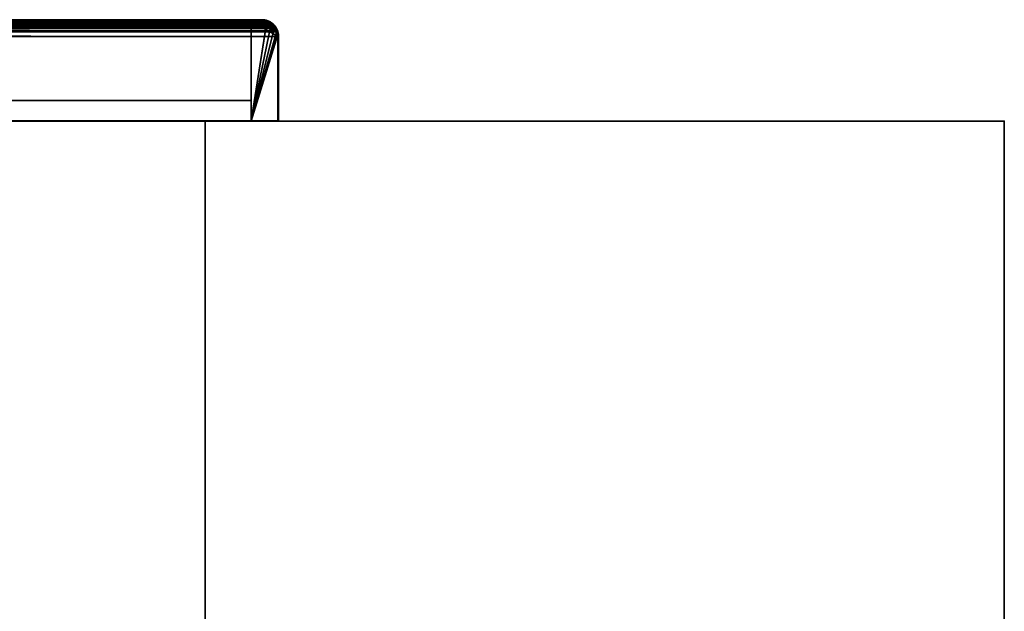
# Model space of a CAD drawing. Header units: millimetres. Extents: x -508 to 6708, y -115 to 193.
# Tile 300 of 656: x 323 to 508, y 82 to 193. Entities that reach past the tile are written whole.
import ezdxf

# ---------------------------------------------------------------- set-up
doc = ezdxf.new("R2010")
doc.units = ezdxf.units.MM
doc.layers.add('151', color=7, linetype='Continuous', true_color=0xffffff)

# ---------------------------------------------------------------- blocks, each defined once
blk = doc.blocks.new('UG_SURFACE_001')
at = {"layer": '151', "color": 252, "linetype": 'Continuous', "lineweight": 35}
for points in [[(-507.5, 174.4, 2215.25), (507.5, 174.4, 2215.25), (357.5, 174.4, 2065.25), (-357.5, 174.4, 2065.25)], [(507.5, -10, 2215.25), (507.5, 174.4, 2215.25), (-507.5, 174.4, 2215.25), (-507.5, -10, 2215.25)], [(-357.5, -10, 2065.25), (-357.5, 174.4, 2065.25), (357.5, 174.4, 2065.25), (357.5, -10, 2065.25)], [(357.5, -10, 2065.25), (357.5, 174.4, 2065.25), (357.5, 174.4, -7.75), (357.5, -10, -7.75)], [(357.5, -10, -7.75), (357.5, 174.4, -7.75), (507.5, 174.4, -7.75), (507.5, -10, -7.75)], [(507.5, 174.4, 2215.25), (507.5, 174.4, -7.75), (357.5, 174.4, -7.75), (357.5, 174.4, 2065.25)], [(507.5, -10, -7.75), (507.5, 174.4, -7.75), (507.5, 174.4, 2215.25), (507.5, -10, 2215.25)]]:
    blk.add_3dface(points, dxfattribs=at)
blk = doc.blocks.new('UG_SURFACE_120')
at = {"layer": '151', "color": 7, "linetype": 'Continuous', "lineweight": 35}
for points in [[(-370.69, 192.13, 2077.94), (370.67, 192.19, 2077.92), (369.98, 192.79, 2077.23)], [(369.98, 192.79, 2077.23), (-369.97, 192.79, 2077.22), (-370.69, 192.13, 2077.94)], [(-370.69, 192.13, 2077.94), (370.69, 192.15, 2077.94), (370.67, 192.19, 2077.92)], [(370.92, 191.39, 2078.17), (-370.65, 191.96, 2077.9), (-370.3, 192.39, 2077.55)], [(370.76, 191.77, 2078.01), (-370.3, 192.39, 2077.55), (-370.27, 192.41, 2077.52)], [(370.76, 191.77, 2078.01), (370.92, 191.39, 2078.17), (-370.3, 192.39, 2077.55)], [(370.26, 192.4, 2077.51), (-370.27, 192.41, 2077.52), (-369.34, 193.06, 2076.59)], [(-370.27, 192.41, 2077.52), (370.26, 192.4, 2077.51), (370.76, 191.77, 2078.01)], [(-369.97, 192.79, 2077.22), (369.98, 192.79, 2077.23), (369.66, 193.06, 2076.91)], [(-369.7, 193.04, 2076.95), (-369.97, 192.79, 2077.22), (369.66, 193.06, 2076.91)], [(-369.7, 193.04, 2076.95), (369.66, 193.06, 2076.91), (369.11, 193.2, 2076.36)], [(369.11, 193.2, 2076.36), (-369.11, 193.2, 2076.36), (-369.7, 193.04, 2076.95)], [(370.17, 192.52, 2077.42), (-369.34, 193.06, 2076.59), (-369.25, 193.07, 2076.5)], [(370.17, 192.52, 2077.42), (370.26, 192.4, 2077.51), (-369.34, 193.06, 2076.59)], [(369.25, 193.07, 2076.5), (-369.25, 193.07, 2076.5), (-368.16, 193.3, 2075.41)], [(-369.25, 193.07, 2076.5), (369.25, 193.07, 2076.5), (370.17, 192.52, 2077.42)], [(-369.11, 193.2, 2076.36), (369.11, 193.2, 2076.36), (368.15, 193.45, 2075.4)], [(368.15, 193.45, 2075.4), (-368.15, 193.45, 2075.4), (-369.11, 193.2, 2076.36)], [(369.16, 193.13, 2076.41), (-368.16, 193.3, 2075.41), (-368.15, 193.3, 2075.4)], [(369.16, 193.13, 2076.41), (369.25, 193.07, 2076.5), (-368.16, 193.3, 2075.41)], [(368.15, 193.45, 2075.4), (314.15, 193.45, 2021.4), (-314.15, 193.45, 2021.4), (-368.15, 193.45, 2075.4)], [(368.15, 193.3, 2075.4), (-368.15, 193.3, 2075.4), (-314.15, 193.3, 2021.4), (314.15, 193.3, 2021.4)], [(-368.15, 193.3, 2075.4), (368.15, 193.3, 2075.4), (369.16, 193.13, 2076.41)], [(368.15, 193.3, 2075.4), (314.15, 193.3, 2021.4), (314.15, 193.45, 2021.4), (368.15, 193.45, 2075.4)], [(368.15, 193.45, 2075.4), (369.11, 193.2, 2076.36), (369.16, 193.13, 2076.41), (368.15, 193.3, 2075.4)], [(369.25, 193.07, 2076.5), (369.16, 193.13, 2076.41), (369.11, 193.2, 2076.36), (369.66, 193.06, 2076.91)], [(369.66, 193.06, 2076.91), (369.98, 192.79, 2077.23), (370.17, 192.52, 2077.42), (369.25, 193.07, 2076.5)], [(370.26, 192.4, 2077.51), (370.17, 192.52, 2077.42), (369.98, 192.79, 2077.23), (370.67, 192.19, 2077.92)], [(370.67, 192.19, 2077.92), (370.69, 192.15, 2077.94), (370.76, 191.77, 2078.01), (370.26, 192.4, 2077.51)], [(-371.19, 191.12, 2078.44), (-371.3, 190.3, 2078.55), (371.3, 190.3, 2078.55)], [(-371.13, 191.26, 2078.38), (-371.19, 191.12, 2078.44), (371.3, 190.3, 2078.55)], [(371.15, 190.3, 2078.4), (-371.15, 190.3, 2078.4), (-371.14, 190.48, 2078.39)], [(371.15, 190.3, 2078.4), (-371.14, 190.48, 2078.39), (-370.99, 191.28, 2078.24)], [(-370.77, 192.05, 2078.02), (-371.13, 191.26, 2078.38), (371.14, 191.28, 2078.39)], [(-371.13, 191.26, 2078.38), (371.15, 191.27, 2078.39), (371.14, 191.28, 2078.39)], [(371.3, 190.3, 2078.55), (371.15, 191.27, 2078.39), (-371.13, 191.26, 2078.38)], [(371.05, 191.09, 2078.3), (-370.99, 191.28, 2078.24), (-370.93, 191.39, 2078.18)], [(371.05, 191.09, 2078.3), (371.15, 190.3, 2078.4), (-370.99, 191.28, 2078.24)], [(370.92, 191.39, 2078.17), (-370.93, 191.39, 2078.18), (-370.65, 191.96, 2077.9)], [(-370.93, 191.39, 2078.18), (370.92, 191.39, 2078.17), (371.05, 191.09, 2078.3)], [(-370.69, 192.13, 2077.94), (-370.77, 192.05, 2078.02), (371.14, 191.28, 2078.39)], [(371.14, 191.28, 2078.39), (370.69, 192.15, 2077.94), (-370.69, 192.13, 2077.94)], [(370.92, 191.39, 2078.17), (370.76, 191.77, 2078.01), (370.69, 192.15, 2077.94), (371.14, 191.28, 2078.39)], [(371.14, 191.28, 2078.39), (371.15, 191.27, 2078.39), (371.05, 191.09, 2078.3), (370.92, 191.39, 2078.17)], [(371.15, 190.3, 2078.4), (371.05, 191.09, 2078.3), (371.15, 191.27, 2078.39), (371.3, 190.3, 2078.55)], [(-371.3, 190.3, 2078.55), (-371.3, 174.45, 2078.55), (371.3, 174.45, 2078.55), (371.3, 190.3, 2078.55)], [(371.15, 190.3, 2078.4), (371.15, 174.45, 2078.4), (-371.15, 174.45, 2078.4), (-371.15, 190.3, 2078.4)], [(371.3, 190.3, 2078.55), (371.3, 174.45, 2078.55), (371.15, 174.45, 2078.4), (371.15, 190.3, 2078.4)], [(371.15, 174.45, 2078.4), (371.3, 174.45, 2078.55), (-371.3, 174.45, 2078.55), (-371.15, 174.45, 2078.4)]]:
    blk.add_3dface(points, dxfattribs=at)
blk = doc.blocks.new('UG_SURFACE_122')
at = {"layer": '151', "color": 14, "linetype": 'Continuous', "lineweight": 35}
for points in [[(-370.57, 192.04, 2077.82), (370.55, 192.1, 2077.8), (369.89, 192.67, 2077.14)], [(369.89, 192.67, 2077.14), (-369.89, 192.67, 2077.14), (-370.57, 192.04, 2077.82)], [(-369.89, 192.67, 2077.14), (369.89, 192.67, 2077.14), (369.59, 192.93, 2076.84)], [(-369.63, 192.91, 2076.88), (-369.89, 192.67, 2077.14), (369.59, 192.93, 2076.84)], [(-369.63, 192.91, 2076.88), (369.59, 192.93, 2076.84), (369.07, 193.07, 2076.32)], [(369.07, 193.07, 2076.32), (-369.06, 193.06, 2076.31), (-369.63, 192.91, 2076.88)], [(-369.06, 193.06, 2076.31), (369.07, 193.07, 2076.32), (368.15, 193.3, 2075.4)], [(368.15, 193.3, 2075.4), (-368.15, 193.3, 2075.4), (-369.06, 193.06, 2076.31)], [(368.15, 193.3, 2075.4), (366.15, 193.3, 2073.4), (-366.15, 193.3, 2073.4), (-368.15, 193.3, 2075.4)], [(366.15, 174.45, 2073.4), (-366.15, 174.45, 2073.4), (-366.15, 193.3, 2073.4), (366.15, 193.3, 2073.4)], [(366.15, 193.3, 2073.4), (371, 191.23, 2078.25), (371.15, 190.3, 2078.4)], [(371, 191.23, 2078.25), (366.15, 193.3, 2073.4), (368.15, 193.3, 2075.4), (369.07, 193.07, 2076.32)], [(371.15, 190.3, 2078.4), (371.15, 174.45, 2078.4), (366.15, 174.45, 2073.4), (366.15, 193.3, 2073.4)], [(369.07, 193.07, 2076.32), (369.89, 192.67, 2077.14), (370.55, 192.1, 2077.8), (370.57, 192.06, 2077.82)], [(369.07, 193.07, 2076.32), (369.59, 192.93, 2076.84), (369.89, 192.67, 2077.14)], [(370.57, 192.06, 2077.82), (371, 191.23, 2078.25), (371, 191.23, 2078.25), (369.07, 193.07, 2076.32)], [(-371.05, 191.08, 2078.3), (-371.15, 190.3, 2078.4), (371.15, 190.3, 2078.4)], [(-370.99, 191.21, 2078.24), (-371.05, 191.08, 2078.3), (371.15, 190.3, 2078.4)], [(-370.64, 191.97, 2077.89), (-370.99, 191.21, 2078.24), (371, 191.23, 2078.25)], [(-370.99, 191.21, 2078.24), (371, 191.23, 2078.25), (371, 191.23, 2078.25)], [(371.15, 190.3, 2078.4), (371, 191.23, 2078.25), (-370.99, 191.21, 2078.24)], [(-370.57, 192.04, 2077.82), (-370.64, 191.97, 2077.89), (371, 191.23, 2078.25)], [(-370.57, 192.04, 2077.82), (370.57, 192.06, 2077.82), (370.55, 192.1, 2077.8)], [(371, 191.23, 2078.25), (370.57, 192.06, 2077.82), (-370.57, 192.04, 2077.82)], [(-371.15, 190.3, 2078.4), (-371.15, 174.45, 2078.4), (371.15, 174.45, 2078.4), (371.15, 190.3, 2078.4)], [(366.15, 174.45, 2073.4), (371.15, 174.45, 2078.4), (-371.15, 174.45, 2078.4), (-366.15, 174.45, 2073.4)]]:
    blk.add_3dface(points, dxfattribs=at)
blk = doc.blocks.new('UG_SURFACE_123')
at = {"layer": '151', "color": 41, "linetype": 'Continuous', "lineweight": 35}
for points in [[(-366.15, 193.3, 2073.4), (-366.15, 178.3, 2073.4), (366.15, 178.3, 2073.4), (366.15, 193.3, 2073.4)], [(366.15, 193.3, 2073.4), (316.15, 193.3, 2023.4), (-316.15, 193.3, 2023.4), (-366.15, 193.3, 2073.4)], [(316.15, 193.3, 2023.4), (366.15, 193.3, 2073.4), (366.15, 178.3, 2073.4), (316.15, 178.3, 2023.4)], [(316.15, 178.3, 2023.4), (366.15, 178.3, 2073.4), (-366.15, 178.3, 2073.4), (-316.15, 178.3, 2023.4)]]:
    blk.add_3dface(points, dxfattribs=at)
blk = doc.blocks.new('UG_SURFACE_125')
at = {"layer": '151', "color": 7, "linetype": 'Continuous', "lineweight": 35}
for points in [[(311.22, 191.46, -4.75), (311.7, 192.19, -4.75), (311.82, 192.1, -4.75), (311.36, 191.4, -4.75)], [(311.7, 192.19, -4.75), (311.22, 191.46, -4.75), (311.24, 191.44, 2018.49)], [(311.92, 192.53, -4.75), (311.7, 192.19, -4.75), (311.24, 191.44, 2018.49)], [(311.24, 191.44, 2018.49), (311.63, 192.19, 2018.88), (311.92, 192.53, -4.75)], [(311.63, 192.19, 2018.88), (311.24, 191.44, 2018.49), (311.48, 191.68, 2018.73)], [(312, 192.39, 2019.24), (311.36, 191.4, -4.75), (311.82, 192.1, -4.75)], [(312, 192.39, 2019.24), (311.48, 191.68, 2018.73), (311.36, 191.4, -4.75)], [(311.48, 191.68, 2018.73), (312, 192.39, 2019.24), (311.95, 192.47, 2019.2), (311.63, 192.19, 2018.88)], [(311.63, 192.19, 2018.88), (311.95, 192.47, 2019.2), (311.92, 192.53, -4.75)], [(312.03, 192.42, -4.75), (311.82, 192.1, -4.75), (311.7, 192.19, -4.75), (311.92, 192.53, -4.75)], [(311.82, 192.1, -4.75), (312.03, 192.42, -4.75), (312.03, 192.41, 2019.28)], [(311.82, 192.1, -4.75), (312.03, 192.41, 2019.28), (312, 192.39, 2019.24)], [(311.92, 192.53, -4.75), (312.36, 192.82, -4.75), (312.45, 192.7, -4.75), (312.03, 192.42, -4.75)], [(312.36, 192.82, -4.75), (311.92, 192.53, -4.75), (311.95, 192.47, 2019.2)], [(312.99, 193.22, -4.75), (312.95, 193.21, -4.75), (311.95, 192.47, 2019.2)], [(311.95, 192.47, 2019.2), (312.64, 193.06, 2019.89), (312.99, 193.22, -4.75)], [(312.95, 193.21, -4.75), (312.36, 192.82, -4.75), (311.95, 192.47, 2019.2)], [(312.03, 192.41, 2019.28), (312.78, 192.97, 2020.03), (312.64, 193.06, 2019.89), (311.95, 192.47, 2019.2)], [(311.95, 192.47, 2019.2), (312, 192.39, 2019.24), (312.03, 192.41, 2019.28)], [(312.78, 192.97, 2020.03), (312.03, 192.42, -4.75), (312.45, 192.7, -4.75)], [(312.78, 192.97, 2020.03), (312.03, 192.41, 2019.28), (312.03, 192.42, -4.75)], [(312.97, 193.06, -4.75), (312.45, 192.7, -4.75), (312.36, 192.82, -4.75), (312.95, 193.21, -4.75)], [(312.45, 192.7, -4.75), (312.97, 193.06, -4.75), (313.05, 193.04, 2020.3)], [(312.45, 192.7, -4.75), (313.05, 193.04, 2020.3), (312.78, 192.97, 2020.03)], [(312.64, 193.06, 2019.89), (313, 193.16, 2020.25), (312.99, 193.22, -4.75)], [(313, 193.16, 2020.25), (312.64, 193.06, 2019.89), (312.78, 192.97, 2020.03), (313.05, 193.04, 2020.3)], [(313.05, 193.07, -4.75), (312.97, 193.06, -4.75), (312.95, 193.21, -4.75), (312.99, 193.22, -4.75)], [(312.97, 193.06, -4.75), (313.05, 193.07, -4.75), (313.05, 193.04, 2020.3)], [(312.99, 193.22, -4.75), (313.2, 193.26, -4.75), (313.25, 193.11, -4.75), (313.05, 193.07, -4.75)], [(313.2, 193.26, -4.75), (312.99, 193.22, -4.75), (313, 193.16, 2020.25)], [(313.05, 193.04, 2020.3), (314.14, 193.3, 2021.39), (314.15, 193.45, 2021.4), (313, 193.16, 2020.25)], [(314.15, 193.45, -4.75), (313.2, 193.26, -4.75), (313, 193.16, 2020.25)], [(313, 193.16, 2020.25), (314.15, 193.45, 2021.4), (314.15, 193.45, -4.75)], [(314.14, 193.3, 2021.39), (313.05, 193.07, -4.75), (313.25, 193.11, -4.75)], [(314.14, 193.3, 2021.39), (313.05, 193.04, 2020.3), (313.05, 193.07, -4.75)], [(314.15, 193.3, -4.75), (313.25, 193.11, -4.75), (313.2, 193.26, -4.75), (314.15, 193.45, -4.75)], [(313.25, 193.11, -4.75), (314.15, 193.3, 2021.4), (314.14, 193.3, 2021.39)], [(313.25, 193.11, -4.75), (314.15, 193.3, -4.75), (314.15, 193.3, 2021.4)], [(314.15, 193.45, 2021.4), (314.14, 193.3, 2021.39), (314.15, 193.3, 2021.4)], [(368.15, 193.45, 2075.4), (368.15, 193.45, -4.75), (314.15, 193.45, -4.75), (314.15, 193.45, 2021.4)], [(314.15, 193.45, -4.75), (368.15, 193.45, -4.75), (368.15, 193.3, -4.75), (314.15, 193.3, -4.75)], [(368.15, 193.45, 2075.4), (314.15, 193.45, 2021.4), (314.15, 193.3, 2021.4), (368.15, 193.3, 2075.4)], [(368.15, 193.3, 2075.4), (314.15, 193.3, 2021.4), (314.15, 193.3, -4.75), (368.15, 193.3, -4.75)], [(368.31, 193.27, -4.75), (368.15, 193.3, -4.75), (368.15, 193.45, -4.75), (368.32, 193.42, -4.75)], [(369.3, 193.23, -4.75), (369.23, 193.25, -4.75), (368.15, 193.45, 2075.4)], [(368.15, 193.45, 2075.4), (369.3, 193.15, 2076.55), (369.3, 193.23, -4.75)], [(369.23, 193.25, -4.75), (368.32, 193.42, -4.75), (368.15, 193.45, 2075.4)], [(368.32, 193.42, -4.75), (368.15, 193.45, -4.75), (368.15, 193.45, 2075.4)], [(369.3, 193.15, 2076.55), (368.15, 193.45, 2075.4), (368.16, 193.3, 2075.41), (369.25, 193.07, 2076.5)], [(368.15, 193.3, 2075.4), (368.16, 193.3, 2075.41), (368.15, 193.45, 2075.4)], [(368.31, 193.27, -4.75), (368.16, 193.3, 2075.41), (368.15, 193.3, 2075.4)], [(368.15, 193.3, 2075.4), (368.15, 193.3, -4.75), (368.31, 193.27, -4.75)], [(369.18, 193.1, -4.75), (369.25, 193.07, 2076.5), (368.16, 193.3, 2075.41)], [(368.16, 193.3, 2075.41), (368.31, 193.27, -4.75), (369.18, 193.1, -4.75)], [(369.18, 193.1, -4.75), (368.31, 193.27, -4.75), (368.32, 193.42, -4.75), (369.23, 193.25, -4.75)], [(369.25, 193.09, -4.75), (369.18, 193.1, -4.75), (369.23, 193.25, -4.75), (369.3, 193.23, -4.75)], [(369.25, 193.07, 2076.5), (369.18, 193.1, -4.75), (369.25, 193.09, -4.75)], [(369.31, 193.23, -4.75), (370.04, 192.75, -4.75), (369.95, 192.63, -4.75), (369.25, 193.09, -4.75)], [(369.25, 193.09, -4.75), (369.3, 193.23, -4.75), (369.31, 193.23, -4.75)], [(369.25, 193.09, -4.75), (369.25, 193.09, -4.75), (369.31, 193.23, -4.75)], [(369.25, 193.07, 2076.5), (369.34, 193.06, 2076.59), (369.3, 193.15, 2076.55)], [(369.25, 193.07, 2076.5), (369.25, 193.09, -4.75), (369.95, 192.63, -4.75)], [(369.25, 193.09, -4.75), (369.25, 193.09, -4.75), (369.25, 193.07, 2076.5)], [(369.95, 192.63, -4.75), (369.34, 193.06, 2076.59), (369.25, 193.07, 2076.5)], [(370.04, 192.75, -4.75), (369.31, 193.23, -4.75), (369.3, 193.15, 2076.55)], [(369.3, 193.15, 2076.55), (369.31, 193.23, -4.75), (369.3, 193.23, -4.75)], [(370.38, 192.53, -4.75), (370.04, 192.75, -4.75), (369.3, 193.15, 2076.55)], [(369.3, 193.15, 2076.55), (369.7, 193.04, 2076.95), (370.38, 192.53, -4.75)], [(369.7, 193.04, 2076.95), (369.3, 193.15, 2076.55), (369.34, 193.06, 2076.59)], [(369.95, 192.63, -4.75), (370.27, 192.41, 2077.52), (369.34, 193.06, 2076.59)], [(369.34, 193.06, 2076.59), (370.27, 192.41, 2077.52), (370.34, 192.45, 2077.59), (369.7, 193.04, 2076.95)], [(369.7, 193.04, 2076.95), (370.34, 192.45, 2077.59), (370.38, 192.53, -4.75)], [(370.27, 192.42, -4.75), (369.95, 192.63, -4.75), (370.04, 192.75, -4.75), (370.38, 192.53, -4.75)], [(369.95, 192.63, -4.75), (370.27, 192.42, -4.75), (370.27, 192.41, 2077.52)], [(370.38, 192.53, -4.75), (370.67, 192.09, -4.75), (370.55, 192, -4.75), (370.27, 192.42, -4.75)], [(370.27, 192.41, 2077.52), (370.3, 192.39, 2077.55), (370.34, 192.45, 2077.59)], [(370.27, 192.41, 2077.52), (370.27, 192.42, -4.75), (370.55, 192, -4.75)], [(370.55, 192, -4.75), (370.3, 192.39, 2077.55), (370.27, 192.41, 2077.52)], [(370.77, 192.05, 2078.02), (370.34, 192.45, 2077.59), (370.3, 192.39, 2077.55), (370.65, 191.96, 2077.9)], [(370.55, 192, -4.75), (370.65, 191.96, 2077.9), (370.3, 192.39, 2077.55)], [(370.67, 192.09, -4.75), (370.38, 192.53, -4.75), (370.34, 192.45, 2077.59)], [(370.34, 192.45, 2077.59), (370.77, 192.05, 2078.02), (370.67, 192.09, -4.75)], [(311.22, 191.46, -4.75), (311.22, 191.45, -4.75), (311, 190.3, 2018.25)], [(311, 190.3, 2018.25), (311.16, 191.28, 2018.41), (311.22, 191.46, -4.75)], [(311, 190.3, 2018.25), (311.22, 191.45, -4.75), (311.2, 191.38, -4.75)], [(311, 190.3, 2018.25), (311.2, 191.38, -4.75), (311.03, 190.47, -4.75)], [(311.15, 190.3, 2018.4), (311.22, 190.94, 2018.47), (311.16, 191.28, 2018.41), (311, 190.3, 2018.25)], [(311.18, 190.46, -4.75), (311.15, 190.3, -4.75), (311, 190.3, -4.75), (311.03, 190.47, -4.75)], [(311.03, 190.47, -4.75), (311, 190.3, -4.75), (311, 190.3, 2018.25)], [(311.35, 191.33, -4.75), (311.18, 190.46, -4.75), (311.03, 190.47, -4.75), (311.2, 191.38, -4.75)], [(311.22, 190.94, 2018.47), (311.15, 190.3, -4.75), (311.18, 190.46, -4.75)], [(311.22, 190.94, 2018.47), (311.15, 190.3, 2018.4), (311.15, 190.3, -4.75)], [(311.16, 191.28, 2018.41), (311.24, 191.44, 2018.49), (311.22, 191.46, -4.75)], [(311.24, 191.44, 2018.49), (311.16, 191.28, 2018.41), (311.22, 190.94, 2018.47), (311.38, 191.39, 2018.63)], [(311.38, 191.39, 2018.63), (311.18, 190.46, -4.75), (311.35, 191.33, -4.75)], [(311.18, 190.46, -4.75), (311.38, 191.39, 2018.63), (311.22, 190.94, 2018.47)], [(311.36, 191.4, -4.75), (311.35, 191.33, -4.75), (311.2, 191.38, -4.75), (311.22, 191.45, -4.75)], [(311.36, 191.4, -4.75), (311.36, 191.4, -4.75), (311.22, 191.45, -4.75), (311.22, 191.46, -4.75)], [(311.38, 191.39, 2018.63), (311.48, 191.68, 2018.73), (311.24, 191.44, 2018.49)], [(311.35, 191.33, -4.75), (311.36, 191.4, -4.75), (311.38, 191.39, 2018.63)], [(311.48, 191.68, 2018.73), (311.38, 191.39, 2018.63), (311.36, 191.4, -4.75)], [(311.36, 191.4, -4.75), (311.36, 191.4, -4.75), (311.38, 191.39, 2018.63)], [(370.91, 191.48, -4.75), (370.55, 192, -4.75), (370.67, 192.09, -4.75), (371.06, 191.5, -4.75)], [(370.65, 191.96, 2077.9), (370.55, 192, -4.75), (370.91, 191.48, -4.75)], [(371.05, 191.43, 2078.3), (370.77, 192.05, 2078.02), (370.65, 191.96, 2077.9), (370.93, 191.39, 2078.18)], [(370.91, 191.48, -4.75), (370.93, 191.39, 2078.18), (370.65, 191.96, 2077.9)], [(371.06, 191.5, -4.75), (370.67, 192.09, -4.75), (370.77, 192.05, 2078.02)], [(371.07, 191.46, -4.75), (371.06, 191.5, -4.75), (370.77, 192.05, 2078.02)], [(370.77, 192.05, 2078.02), (371.05, 191.43, 2078.3), (371.07, 191.46, -4.75)], [(370.92, 191.4, -4.75), (370.91, 191.48, -4.75), (371.06, 191.5, -4.75), (371.07, 191.46, -4.75)], [(370.91, 191.48, -4.75), (370.92, 191.4, -4.75), (370.93, 191.39, 2078.18)], [(371.07, 191.46, -4.75), (371.11, 191.25, -4.75), (370.96, 191.2, -4.75), (370.92, 191.4, -4.75)], [(370.93, 191.39, 2078.18), (370.92, 191.4, -4.75), (370.96, 191.2, -4.75)], [(370.93, 191.39, 2078.18), (370.99, 191.28, 2078.24), (371.05, 191.43, 2078.3)], [(370.96, 191.2, -4.75), (370.99, 191.28, 2078.24), (370.93, 191.39, 2078.18)], [(370.99, 191.28, 2078.24), (370.96, 191.2, -4.75), (371.15, 190.3, -4.75)], [(371.15, 190.3, -4.75), (370.96, 191.2, -4.75), (371.11, 191.25, -4.75), (371.3, 190.3, -4.75)], [(371.19, 191.12, 2078.44), (371.05, 191.43, 2078.3), (370.99, 191.28, 2078.24)], [(371.15, 190.3, -4.75), (371.14, 190.48, 2078.39), (370.99, 191.28, 2078.24)], [(370.99, 191.28, 2078.24), (371.14, 190.48, 2078.39), (371.3, 190.3, 2078.55), (371.19, 191.12, 2078.44)], [(371.11, 191.25, -4.75), (371.07, 191.46, -4.75), (371.05, 191.43, 2078.3)], [(371.05, 191.43, 2078.3), (371.19, 191.12, 2078.44), (371.11, 191.25, -4.75)], [(371.3, 190.3, -4.75), (371.11, 191.25, -4.75), (371.19, 191.12, 2078.44)], [(371.15, 190.3, -4.75), (371.15, 190.3, 2078.4), (371.14, 190.48, 2078.39)], [(371.3, 190.3, 2078.55), (371.14, 190.48, 2078.39), (371.15, 190.3, 2078.4)], [(371.19, 191.12, 2078.44), (371.3, 190.3, 2078.55), (371.3, 190.3, -4.75)], [(311, 190.3, 2018.25), (311, 152.3, 2018.25), (311.15, 152.3, 2018.4), (311.15, 190.3, 2018.4)], [(311, 152.3, -4.75), (311, 190.3, -4.75), (311.15, 190.3, -4.75), (311.15, 152.3, -4.75)], [(311, 152.3, 2018.25), (311, 190.3, 2018.25), (311, 190.3, -4.75), (311, 152.3, -4.75)], [(311.15, 152.3, -4.75), (311.15, 190.3, -4.75), (311.15, 190.3, 2018.4), (311.15, 152.3, 2018.4)], [(371.3, 190.3, -4.75), (371.3, 174.45, -4.75), (371.15, 174.45, -4.75), (371.15, 190.3, -4.75)], [(371.15, 190.3, -4.75), (371.15, 174.45, -4.75), (371.15, 174.45, 2078.4), (371.15, 190.3, 2078.4)], [(371.15, 190.3, 2078.4), (371.15, 174.45, 2078.4), (371.3, 174.45, 2078.55), (371.3, 190.3, 2078.55)], [(371.3, 190.3, 2078.55), (371.3, 174.45, 2078.55), (371.3, 174.45, -4.75), (371.3, 190.3, -4.75)], [(371.15, 174.45, 2078.4), (371.15, 174.45, -4.75), (371.3, 174.45, -4.75), (371.3, 174.45, 2078.55)], [(311, 152.3, 2018.25), (311, 152.3, -4.75), (311.15, 152.3, -4.75), (311.15, 152.3, 2018.4)]]:
    blk.add_3dface(points, dxfattribs=at)
blk = doc.blocks.new('UG_SURFACE_126')
at = {"layer": '151', "color": 41, "linetype": 'Continuous', "lineweight": 35}
for points in [[(316.15, 178.3, 2023.4), (316.15, 193.3, 2023.4), (316.15, 193.3, -4.75), (316.15, 178.3, -4.75)], [(366.15, 193.3, 2073.4), (366.15, 193.3, -4.75), (316.15, 193.3, -4.75), (316.15, 193.3, 2023.4)], [(366.15, 178.3, -4.75), (316.15, 178.3, -4.75), (316.15, 193.3, -4.75), (366.15, 193.3, -4.75)], [(316.15, 178.3, 2023.4), (366.15, 178.3, 2073.4), (366.15, 193.3, 2073.4), (316.15, 193.3, 2023.4)], [(366.15, 193.3, 2073.4), (366.15, 178.3, 2073.4), (366.15, 178.3, -4.75), (366.15, 193.3, -4.75)], [(316.15, 178.3, 2023.4), (316.15, 178.3, -4.75), (366.15, 178.3, -4.75), (366.15, 178.3, 2073.4)]]:
    blk.add_3dface(points, dxfattribs=at)
blk = doc.blocks.new('UG_SURFACE_127')
at = {"layer": '151', "color": 14, "linetype": 'Continuous', "lineweight": 35}
for points in [[(368.15, 193.3, 2075.4), (368.15, 193.3, -4.75), (366.15, 193.3, -4.75), (366.15, 193.3, 2073.4)], [(366.15, 174.45, -4.75), (366.15, 174.45, 2073.4), (366.15, 193.3, 2073.4), (366.15, 193.3, -4.75)], [(366.15, 174.45, -4.75), (366.15, 193.3, -4.75), (368.15, 193.3, -4.75), (369.1, 193.11, -4.75)], [(369.09, 193.05, 2076.34), (368.15, 193.3, 2075.4), (366.15, 193.3, 2073.4), (366.15, 174.45, 2073.4)], [(366.15, 174.45, -4.75), (369.1, 193.11, -4.75), (369.3, 193.07, -4.75), (369.9, 192.67, -4.75)], [(366.15, 174.45, 2073.4), (369.91, 192.65, 2077.16), (369.63, 192.91, 2076.88), (369.09, 193.05, 2076.34)], [(366.15, 174.45, -4.75), (369.9, 192.67, -4.75), (370.27, 192.42, -4.75), (370.52, 192.05, -4.75)], [(366.15, 174.45, 2073.4), (370.55, 192.06, 2077.8), (369.91, 192.65, 2077.16)], [(369.1, 193.11, -4.75), (368.15, 193.3, -4.75), (368.15, 193.3, 2075.4)], [(368.15, 193.3, 2075.4), (369.09, 193.05, 2076.34), (369.1, 193.11, -4.75)], [(369.3, 193.07, -4.75), (369.1, 193.11, -4.75), (369.09, 193.05, 2076.34)], [(369.9, 192.67, -4.75), (369.3, 193.07, -4.75), (369.09, 193.05, 2076.34)], [(369.09, 193.05, 2076.34), (369.63, 192.91, 2076.88), (369.9, 192.67, -4.75)], [(369.63, 192.91, 2076.88), (369.91, 192.65, 2077.16), (369.9, 192.67, -4.75)], [(370.27, 192.42, -4.75), (369.9, 192.67, -4.75), (369.91, 192.65, 2077.16)], [(370.52, 192.05, -4.75), (370.27, 192.42, -4.75), (369.91, 192.65, 2077.16)], [(369.91, 192.65, 2077.16), (370.55, 192.06, 2077.8), (370.52, 192.05, -4.75)], [(370.97, 191.26, 2078.22), (370.64, 191.97, 2077.89), (370.55, 192.06, 2077.8), (366.15, 174.45, 2073.4)], [(366.15, 174.45, -4.75), (370.52, 192.05, -4.75), (370.92, 191.45, -4.75), (370.96, 191.27, -4.75)], [(370.96, 191.27, -4.75), (371.11, 190.48, -4.75), (366.15, 174.45, -4.75)], [(371.13, 190.48, 2078.38), (371.05, 191.08, 2078.3), (370.97, 191.26, 2078.22), (366.15, 174.45, 2073.4)], [(371.11, 190.48, -4.75), (371.15, 190.3, -4.75), (371.15, 174.45, -4.75), (366.15, 174.45, -4.75)], [(366.15, 174.45, 2073.4), (371.15, 174.45, 2078.4), (371.15, 190.3, 2078.4), (371.13, 190.48, 2078.38)], [(370.92, 191.45, -4.75), (370.52, 192.05, -4.75), (370.55, 192.06, 2077.8)], [(370.96, 191.27, -4.75), (370.92, 191.45, -4.75), (370.55, 192.06, 2077.8)], [(370.55, 192.06, 2077.8), (370.64, 191.97, 2077.89), (370.96, 191.27, -4.75)], [(370.64, 191.97, 2077.89), (370.97, 191.26, 2078.22), (370.96, 191.27, -4.75)], [(371.11, 190.48, -4.75), (370.96, 191.27, -4.75), (370.97, 191.26, 2078.22)], [(370.97, 191.26, 2078.22), (371.05, 191.08, 2078.3), (371.11, 190.48, -4.75)], [(371.05, 191.08, 2078.3), (371.13, 190.48, 2078.38), (371.11, 190.48, -4.75)], [(371.15, 190.3, -4.75), (371.11, 190.48, -4.75), (371.13, 190.48, 2078.38)], [(371.13, 190.48, 2078.38), (371.15, 190.3, 2078.4), (371.15, 190.3, -4.75)], [(371.15, 190.3, 2078.4), (371.15, 174.45, 2078.4), (371.15, 174.45, -4.75), (371.15, 190.3, -4.75)], [(366.15, 174.45, 2073.4), (366.15, 174.45, -4.75), (371.15, 174.45, -4.75), (371.15, 174.45, 2078.4)]]:
    blk.add_3dface(points, dxfattribs=at)

msp = doc.modelspace()

# ---------------------------------------------------------------- linework, layer by layer
at = {"layer": '151', "color": 253, "linetype": 'Continuous', "lineweight": -3}
for p, q in [((-368.15, 193.45, 2075.4), (368.15, 193.45, 2075.4)), ((-368.15, 193.3, 2075.4), (368.15, 193.3, 2075.4)), ((-366.15, 193.3, 2073.4), (366.15, 193.3, 2073.4)), ((-366.15, 193.3, 2073.4), (366.15, 193.3, 2073.4)), ((368.15, 193.45, -4.75), (314.15, 193.45, -4.75)), ((368.15, 193.45, 2075.4), (314.15, 193.45, 2021.4)), ((314.15, 193.45, 2021.4), (368.15, 193.45, 2075.4)), ((368.15, 193.3, 2075.4), (314.15, 193.3, 2021.4)), ((368.15, 193.3, -4.75), (314.15, 193.3, -4.75)), ((314.15, 193.3, 2021.4), (368.15, 193.3, 2075.4)), ((366.15, 193.3, 2073.4), (316.15, 193.3, 2023.4)), ((316.15, 193.3, -4.75), (366.15, 193.3, -4.75)), ((316.15, 193.3, 2023.4), (366.15, 193.3, 2073.4)), ((366.15, 178.3, 2073.4), (366.15, 193.3, 2073.4)), ((368.15, 193.3, 2075.4), (366.15, 193.3, 2073.4)), ((366.15, 178.3, -4.75), (366.15, 193.3, -4.75)), ((366.15, 193.3, 2073.4), (366.15, 174.45, 2073.4)), ((366.15, 193.3, 2073.4), (368.15, 193.3, 2075.4)), ((366.15, 178.3, 2073.4), (366.15, 193.3, 2073.4)), ((366.15, 193.3, 2073.4), (366.15, 174.45, 2073.4)), ((366.15, 193.3, -4.75), (368.15, 193.3, -4.75)), ((366.15, 193.3, 2073.4), (366.15, 193.3, -4.75)), ((366.15, 193.3, 2073.4), (366.15, 193.3, -4.75)), ((366.15, 193.3, -4.75), (366.15, 174.45, -4.75)), ((368.15, 193.45, 2075.4), (368.15, 193.45, -4.75)), ((368.15, 193.3, 2075.4), (368.15, 193.3, -4.75)), ((-371.3, 190.3, 2078.55), (371.3, 190.3, 2078.55)), ((-371.15, 190.3, 2078.4), (371.15, 190.3, 2078.4)), ((-371.15, 190.3, 2078.4), (371.15, 190.3, 2078.4)), ((371.15, 174.45, 2078.4), (371.15, 190.3, 2078.4)), ((371.15, 190.3, 2078.4), (371.15, 190.3, -4.75)), ((371.15, 174.45, -4.75), (371.15, 190.3, -4.75)), ((371.15, 174.45, -4.75), (371.15, 190.3, -4.75)), ((371.15, 174.45, 2078.4), (371.15, 190.3, 2078.4)), ((371.15, 174.45, 2078.4), (371.15, 190.3, 2078.4)), ((371.15, 174.45, 2078.4), (371.15, 190.3, 2078.4)), ((371.15, 190.3, 2078.4), (371.15, 190.3, -4.75)), ((371.3, 174.45, -4.75), (371.3, 190.3, -4.75)), ((371.3, 190.3, 2078.55), (371.3, 190.3, -4.75)), ((371.3, 174.45, 2078.55), (371.3, 190.3, 2078.55)), ((371.3, 174.45, 2078.55), (371.3, 190.3, 2078.55)), ((371.3, 174.45, -4.75), (371.3, 190.3, -4.75)), ((-366.15, 178.3, 2073.4), (366.15, 178.3, 2073.4)), ((366.15, 178.3, -4.75), (316.15, 178.3, -4.75)), ((316.15, 178.3, 2023.4), (366.15, 178.3, 2073.4)), ((366.15, 178.3, 2073.4), (316.15, 178.3, 2023.4)), ((366.15, 178.3, 2073.4), (366.15, 178.3, -4.75)), ((-507.5, 174.4, 2215.25), (507.5, 174.4, 2215.25)), ((-371.3, 174.45, 2078.55), (371.3, 174.45, 2078.55)), ((-371.15, 174.45, 2078.4), (371.15, 174.45, 2078.4)), ((-371.15, 174.45, 2078.4), (371.15, 174.45, 2078.4)), ((-366.15, 174.45, 2073.4), (366.15, 174.45, 2073.4)), ((357.5, 174.4, 2065.25), (-357.5, 174.4, 2065.25)), ((357.5, 174.4, -7.75), (357.5, 174.4, 2065.25)), ((357.5, -10, 2065.25), (357.5, 174.4, 2065.25)), ((357.5, 174.4, -7.75), (357.5, -10, -7.75)), ((357.5, 174.4, -7.75), (507.5, 174.4, -7.75)), ((366.15, 174.45, 2073.4), (371.15, 174.45, 2078.4)), ((371.15, 174.45, 2078.4), (366.15, 174.45, 2073.4)), ((371.15, 174.45, -4.75), (366.15, 174.45, -4.75)), ((366.15, 174.45, 2073.4), (366.15, 174.45, -4.75)), ((371.15, 174.45, 2078.4), (371.15, 174.45, -4.75)), ((371.15, 174.45, -4.75), (371.3, 174.45, -4.75)), ((371.15, 174.45, 2078.4), (371.3, 174.45, 2078.55)), ((371.3, 174.45, 2078.55), (371.15, 174.45, 2078.4)), ((371.15, 174.45, 2078.4), (371.15, 174.45, -4.75)), ((371.3, 174.45, 2078.55), (371.3, 174.45, -4.75)), ((507.5, -10, 2215.25), (507.5, 174.4, 2215.25)), ((507.5, 174.4, 2215.25), (507.5, 174.4, -7.75)), ((507.5, 174.4, -7.75), (507.5, -10, -7.75))]:
    msp.add_line(p, q, dxfattribs=at)
msp.add_arc((368.15, 190.3, -4.75), 3, 360, 90, dxfattribs=at)
for points, degree in [([(-368.15, 193.3, 2075.4), (-122.72, 193.3, 2075.4), (122.72, 193.3, 2075.4), (368.15, 193.3, 2075.4)], 3), ([(368.15, 193.3, -4.75), (368.15, 193.45, -4.75)], 1), ([(368.15, 193.3, 2075.4), (368.15, 193.3, 1382.02), (368.15, 193.3, 688.63), (368.15, 193.3, -4.75)], 3), ([(371.15, 190.3, -4.75), (371.3, 190.3, -4.75)], 1)]:
    msp.add_open_spline(points, degree=degree, dxfattribs=at)
for points in [[(371.3, 190.3, 2078.55), (371.3, 193.45, 2078.55), (368.15, 193.45, 2075.4)], [(371.3, 190.3, -4.75), (371.3, 193.45, -4.75), (368.15, 193.45, -4.75)], [(368.15, 193.45, 2075.4), (371.3, 193.45, 2078.55), (371.3, 190.3, 2078.55)], [(371.15, 190.3, 2078.4), (371.15, 193.3, 2078.4), (368.15, 193.3, 2075.4)], [(368.15, 193.3, 2075.4), (371.15, 193.3, 2078.4), (371.15, 190.3, 2078.4)]]:
    msp.add_rational_spline(points, [1, 0.707106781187, 1], degree=2, dxfattribs=at)
for points, knots in [([(371.15, 190.3, -4.75), (371.15, 191.09, -4.75), (370.83, 191.87, -4.75), (369.72, 192.98, -4.75), (368.94, 193.3, -4.75), (368.15, 193.3, -4.75)], [0, 0, 0, 0, 0.5, 0.5, 1, 1, 1, 1]), ([(368.15, 193.3, 2075.4), (368.83, 193.3, 2076.08), (369.51, 193.08, 2076.76), (370.37, 192.35, 2077.62), (370.64, 192.03, 2077.89), (371.03, 191.25, 2078.28), (371.15, 190.78, 2078.4), (371.15, 190.3, 2078.4)], [0, 0, 0, 0, 0.5, 0.5, 0.75, 0.75, 1, 1, 1, 1]), ([(371.15, 190.3, 2078.4), (371.15, 190.78, 2078.4), (371.03, 191.25, 2078.28), (370.64, 192.03, 2077.89), (370.38, 192.35, 2077.63), (369.5, 193.08, 2076.75), (368.83, 193.3, 2076.08), (368.15, 193.3, 2075.4)], [0, 0, 0, 0, 0.25, 0.25, 0.5, 0.5, 1, 1, 1, 1])]:
    msp.add_open_spline(points, degree=3, knots=knots, dxfattribs=at)

# ---------------------------------------------------------------- block references
for name in ['UG_SURFACE_120', 'UG_SURFACE_122', 'UG_SURFACE_123', 'UG_SURFACE_125', 'UG_SURFACE_126', 'UG_SURFACE_127', 'UG_SURFACE_001']:
    msp.add_blockref(name, (0, 0), dxfattribs=at)

doc.saveas('drawing.dxf')
